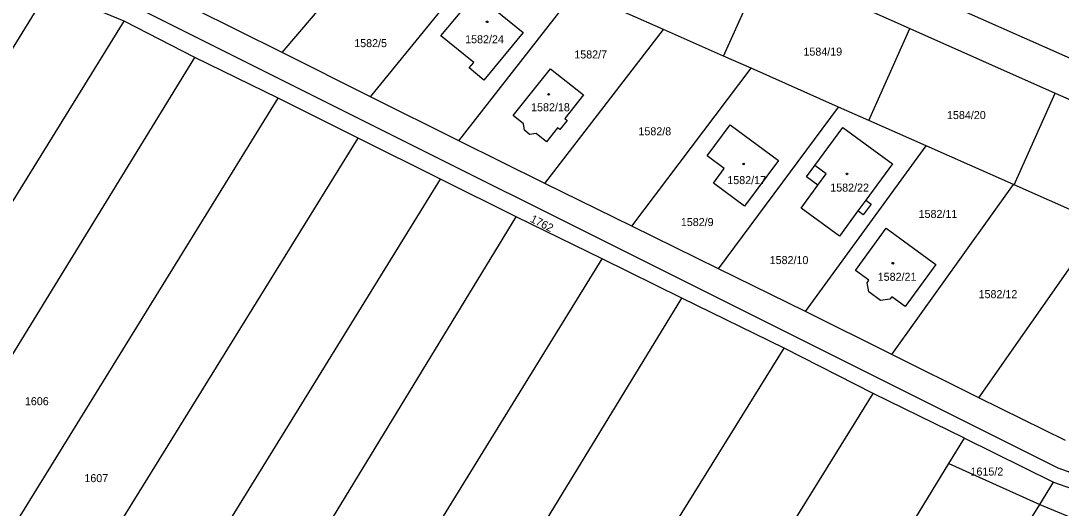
# Model space of a CAD drawing. Extents: x -724107 to -720612, y -1045267 to -1038441.
# Drawn here: x -722820.2 to -722599.3, y -1043179.2 to -1043075.8 of the extents above; entities that cross this region are included whole.
import ezdxf

# ---------------------------------------------------------------- set-up
doc = ezdxf.new("R2010")
doc.units = 0
for name, color, linetype in [('Hranice parcel', 7, 'Continuous'), ('Parcelní čísla', 7, 'Continuous'), ('Vnitřní kresba', 7, 'Continuous'), ('Značky budov', 7, 'Continuous')]:
    doc.layers.add(name, color=color, linetype=linetype)

msp = doc.modelspace()

# ---------------------------------------------------------------- linework, layer by layer
at = {"layer": 'Hranice parcel'}
for p, q in [((-722764.72, -1043082.59), (-722739.44, -1043053.02)), ((-722745.94, -1043091.94), (-722720.87, -1043061.24)), ((-722671, -1043083.33), (-722662.27, -1043063.73)), ((-722662.27, -1043063.73), (-722631.44, -1043077.45)), ((-722879.62, -1043174.74), (-722814.23, -1043069.29)), ((-722798.25, -1043075.95), (-722814.23, -1043069.29)), ((-722727.16, -1043101.3), (-722702.3, -1043069.47)), ((-722683.73, -1043077.69), (-722701.19, -1043069.96)), ((-722764.72, -1043082.59), (-722783.51, -1043073.24)), ((-722924.41, -1043279.75), (-722798.25, -1043075.95)), ((-722783.24, -1043083.6), (-722798.25, -1043075.95)), ((-722708.9, -1043110.39), (-722683.73, -1043077.69)), ((-722671, -1043083.33), (-722683.73, -1043077.69)), ((-722640.14, -1043097), (-722631.44, -1043077.45)), ((-722631.44, -1043077.45), (-722600.6, -1043091.18)), ((-722909.54, -1043289.32), (-722783.24, -1043083.6)), ((-722765.52, -1043092.26), (-722783.24, -1043083.6)), ((-722745.94, -1043091.94), (-722764.72, -1043082.59)), ((-722665.15, -1043085.92), (-722671, -1043083.33)), ((-722690.49, -1043119.42), (-722665.15, -1043085.92)), ((-722646.58, -1043094.14), (-722665.15, -1043085.92)), ((-722609.28, -1043110.66), (-722600.6, -1043091.18)), ((-722600.6, -1043091.18), (-722569.77, -1043104.9)), ((-722893.5, -1043299.21), (-722765.52, -1043092.26)), ((-722748.56, -1043100.74), (-722765.52, -1043092.26)), ((-722727.16, -1043101.3), (-722745.94, -1043091.94)), ((-722672.04, -1043128.47), (-722646.58, -1043094.14)), ((-722640.14, -1043097), (-722646.58, -1043094.14)), ((-722628.01, -1043102.37), (-722640.14, -1043097)), ((-722877.42, -1043309.07), (-722748.56, -1043100.74)), ((-722731.1, -1043109.44), (-722748.56, -1043100.74)), ((-722708.9, -1043110.39), (-722727.16, -1043101.3)), ((-722653.59, -1043137.52), (-722628.01, -1043102.37)), ((-722609.43, -1043110.59), (-722628.01, -1043102.37)), ((-722860.89, -1043319.68), (-722731.1, -1043109.44)), ((-722715, -1043117.42), (-722731.1, -1043109.44)), ((-722690.49, -1043119.42), (-722708.9, -1043110.39)), ((-722635.23, -1043146.64), (-722609.43, -1043110.59)), ((-722609.28, -1043110.66), (-722609.43, -1043110.59)), ((-722590.86, -1043118.81), (-722609.28, -1043110.66)), ((-722844.89, -1043330.17), (-722715, -1043117.42)), ((-722696.75, -1043126.35), (-722715, -1043117.42)), ((-722672.04, -1043128.47), (-722690.49, -1043119.42)), ((-722616.78, -1043155.8), (-722590.86, -1043118.81)), ((-722828.97, -1043340.49), (-722696.75, -1043126.35)), ((-722679.88, -1043134.66), (-722696.75, -1043126.35)), ((-722653.59, -1043137.52), (-722672.04, -1043128.47)), ((-722812.41, -1043351.85), (-722679.88, -1043134.66)), ((-722658.09, -1043145.33), (-722679.88, -1043134.66)), ((-722635.23, -1043146.64), (-722653.59, -1043137.52)), ((-722794.95, -1043364.83), (-722658.09, -1043145.33)), ((-722639.25, -1043154.94), (-722658.09, -1043145.33)), ((-722616.78, -1043155.8), (-722635.23, -1043146.64)), ((-722777.09, -1043377.56), (-722639.25, -1043154.94)), ((-722619.84, -1043164.4), (-722639.25, -1043154.94)), ((-722598.42, -1043164.92), (-722616.78, -1043155.8)), ((-722623.15, -1043169.78), (-722619.84, -1043164.4)), ((-722619.84, -1043164.4), (-722600.91, -1043173.73)), ((-722635, -1043189.04), (-722623.15, -1043169.78)), ((-722623.15, -1043169.78), (-722603.85, -1043178.46)), ((-722603.85, -1043178.46), (-722600.91, -1043173.73)), ((-722600.91, -1043173.73), (-722581.27, -1043180.77)), ((-722617.2, -1043199.93), (-722603.85, -1043178.46)), ((-722603.85, -1043178.46), (-722592.23, -1043183.26))]:
    msp.add_line(p, q, dxfattribs=at)
for points in [[(-722502.27, -1043202.19), (-722563.1, -1043183.97), (-722599.95, -1043170.79), (-722833.48, -1043054.07)], [(-722731.03, -1043079.05), (-722723.59, -1043070.09), (-722713.53, -1043078.34), (-722721.86, -1043088.45), (-722725, -1043085.83), (-722724.04, -1043084.68), (-722731.03, -1043079.05)], [(-722541.98, -1043108.46), (-722579.92, -1043091.53), (-722625.61, -1043071.25)], [(-722707.76, -1043086.02), (-722700.7, -1043091.57), (-722704.68, -1043096.6), (-722704.2, -1043096.96), (-722705.76, -1043098.93), (-722706.24, -1043098.56), (-722708.6, -1043101.54), (-722710.8, -1043099.72), (-722712.17, -1043099.98), (-722713.27, -1043099.08), (-722713.43, -1043097.7), (-722715.65, -1043095.94), (-722707.76, -1043086.02)], [(-722669.56, -1043097.94), (-722659.36, -1043105.5), (-722666.51, -1043115.14), (-722673.1, -1043110.26), (-722670.83, -1043107.2), (-722674.45, -1043104.52), (-722669.56, -1043097.94)], [(-722642.47, -1043116.17), (-722646.4, -1043121.54), (-722654.52, -1043115.58), (-722650.95, -1043110.69), (-722653.36, -1043108.96), (-722651.6, -1043106.55), (-722645.68, -1043098.45), (-722635.14, -1043106.16), (-722640.81, -1043113.9), (-722639.66, -1043114.74), (-722641.34, -1043117), (-722642.47, -1043116.17)], [(-722632.44, -1043136.49), (-722635.29, -1043134.42), (-722635.66, -1043134.93), (-722637.67, -1043135.2), (-722640.17, -1043133.37), (-722640.48, -1043131.41), (-722640.12, -1043130.9), (-722642.99, -1043128.81), (-722636.46, -1043119.84), (-722625.91, -1043127.52), (-722632.44, -1043136.49)]]:
    msp.add_lwpolyline(points, dxfattribs=at)
at = {"layer": 'Vnitřní kresba'}
for p, q in [((-722649.22, -1043108.29), (-722651.6, -1043106.55)), ((-722650.95, -1043110.69), (-722649.22, -1043108.29)), ((-722640.81, -1043113.9), (-722642.47, -1043116.17))]:
    msp.add_line(p, q, dxfattribs=at)
at = {"layer": 'Značky budov'}
for centre in [(-722721.19, -1043076.06), (-722708.13, -1043091.46), (-722666.72, -1043106.22), (-722644.78, -1043108.32), (-722635.04, -1043127.28)]:
    msp.add_circle(centre, 0.175, dxfattribs=at)

# ---------------------------------------------------------------- texts
at = {"layer": 'Parcelní čísla'}
for s, p in [('1582/5', (-722749.4, -1043081.43)), ('1582/24', (-722725.85, -1043080.61)), ('1582/7', (-722702.68, -1043083.83)), ('1584/19', (-722654.03, -1043083.23)), ('1582/18', (-722711.85, -1043095.03)), ('1584/20', (-722623.55, -1043096.69)), ('1582/8', (-722689.06, -1043100.13)), ('1582/17', (-722670.19, -1043110.49)), ('1582/22', (-722648.34, -1043112.08)), ('1582/9', (-722680.06, -1043119.39)), ('1582/11', (-722629.58, -1043117.67)), ('1582/10', (-722661.2, -1043127.46)), ('1582/21', (-722638.26, -1043131)), ('1582/12', (-722616.85, -1043134.69)), ('1606', (-722819.32, -1043157.4)), ('1615/2', (-722618.56, -1043172.32)), ('1607', (-722806.69, -1043173.72))]:
    msp.add_text(s, height=1.7, dxfattribs=at).set_placement(p)
msp.add_text('1762', height=1.7, rotation=333, dxfattribs=at).set_placement((-722712.18, -1043118.42))

doc.saveas('drawing.dxf')
